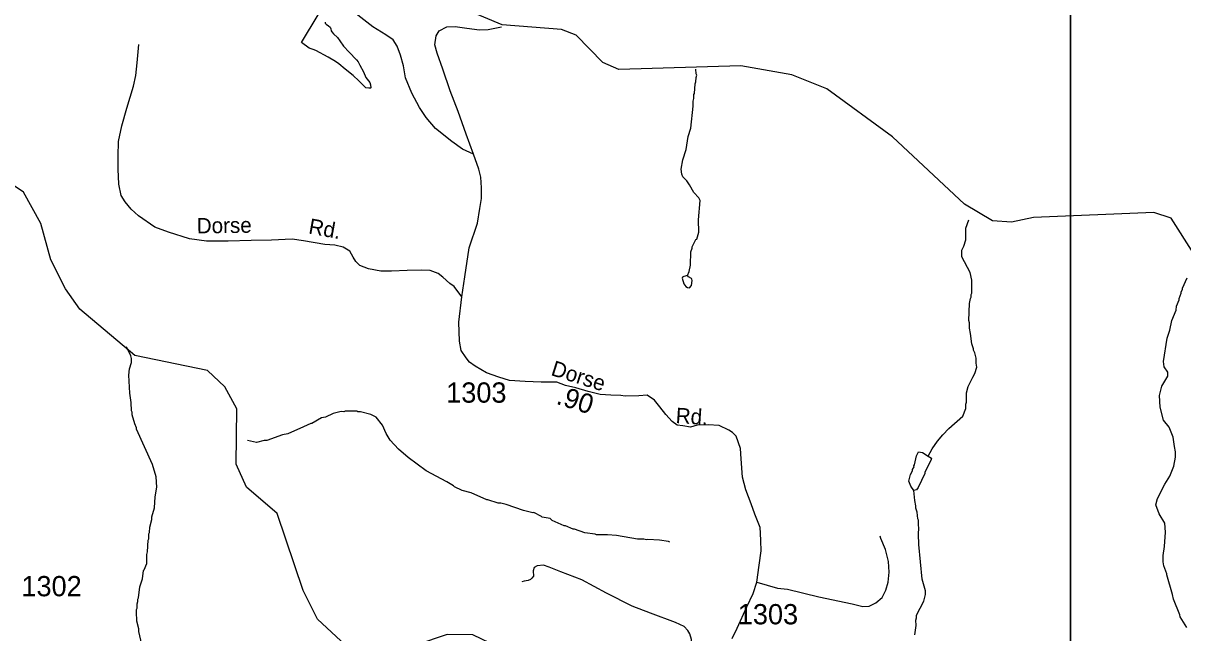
# Model space of a CAD drawing. Extents: x 1547597 to 1699558, y 810033 to 920809.
# Drawn here: x 1564751 to 1571901, y 860555 to 864317 of the extents above; entities that cross this region are included whole.
import ezdxf

# ---------------------------------------------------------------- set-up
doc = ezdxf.new("R2010")
doc.units = 0
for name, color, linetype in [('Exist Hydrographic Misc Water Feature', 7, 'Continuous'), ('Exist Road Non-System Type 51', 7, 'Continuous'), ('Exist Road Non-System Type 51 Label', 7, 'Continuous'), ('Exist Road Secondary Mileage Hundredths English Label', 7, 'Continuous'), ('Exist Road Secondary Type 51 Attributed', 7, 'Continuous'), ('Exist Road Secondary Type 51 Label', 7, 'Continuous'), ('Exist Road Secondary Type 51 Number Label', 7, 'Continuous'), ('Map Preparation Inset Cut Line', 7, 'Continuous')]:
    doc.layers.add(name, color=color, linetype=linetype)

msp = doc.modelspace()

# ---------------------------------------------------------------- linework, layer by layer
at = {"layer": 'Exist Hydrographic Misc Water Feature'}
for points in [[(1571968.4, 862894.6), (1571829.4, 863114.1), (1571721.5, 863149.2), (1570979.5, 863118.2), (1570845.5, 863088.1), (1570728.5, 863097), (1570555.4, 863199), (1570111.5, 863615.2), (1569706.4, 863912.2), (1569491.4, 863998.6), (1569175.4, 864054.3), (1568424.4, 864030.1), (1568325.5, 864074.8), (1568160.4, 864242.2), (1568069.5, 864277), (1567703.5, 864307.3), (1567454.4, 864410.9), (1567265.5, 864582.1), (1566746.6, 865028.8)], [(1566726.6, 864175), (1566760.6, 864137.1), (1566807, 864089.8), (1566816.5, 864077.2), (1566827.4, 864057.3), (1566848.9, 864015.7), (1566864.7, 863981.4), (1566872.3, 863970.8), (1566887.7, 863950.1), (1566893.3, 863936.3), (1566895, 863918.7), (1566892.3, 863915.4), (1566882.5, 863915), (1566864.9, 863918.6), (1566855.9, 863926), (1566821.7, 863959.9), (1566785, 863993.3), (1566736.5, 864032.8), (1566696.5, 864066.2), (1566677.9, 864081), (1566631.8, 864106), (1566556.6, 864147.9), (1566539.1, 864154.8), (1566515, 864161.8), (1566466.5, 864196.7), (1566570.2, 864369)], [(1566612.6, 864323.6), (1566613.8, 864315.8), (1566618.9, 864309.8), (1566633.2, 864300.4), (1566643.4, 864291), (1566647.2, 864282.4), (1566649.7, 864269.3), (1566653.5, 864262.7), (1566665.1, 864250.8), (1566688.2, 864228), (1566704.2, 864208.1), (1566726.6, 864175)], [(1568847.1, 862758.9), (1568857.5, 862784.5), (1568865.9, 862824.4), (1568866.9, 862906.4), (1568875.2, 862928.3), (1568875.2, 862936.3), (1568897.8, 862982), (1568903.8, 862983.9), (1568916.3, 863027.7), (1568915.6, 863103.7), (1568924.6, 863223.5), (1568916.9, 863239.6), (1568885.3, 863272), (1568859.8, 863320.3), (1568842.1, 863344.5), (1568818.4, 863368.8), (1568812.6, 863384.9), (1568809, 863416.9), (1568817.6, 863472.8), (1568838.4, 863536.5), (1568852.1, 863617.3), (1568867.9, 863668.1), (1568881.6, 863803.8), (1568881.9, 863835.8), (1568886.1, 863851.7), (1568886.4, 863875.7), (1568890.5, 863883.7), (1568895.2, 863941.6), (1568899.3, 863955.6), (1568899.6, 863981.5), (1568903.8, 863995.5), (1568899.9, 864003.6), (1568899.5, 864032)], [(1567777.5, 860205.6), (1567713.4, 860413.8), (1567631.4, 860490.9), (1567523.4, 860542.4), (1567365.4, 860545.6), (1566980.4, 860415.5), (1566846.4, 860428.1), (1566739.4, 860479.4), (1566566.4, 860640.5), (1566477.4, 860816.3), (1566317.4, 861292.3), (1566128.4, 861453.6), (1566063.4, 861596.1), (1566068.4, 861937.5), (1565995.4, 862073.6), (1565888.4, 862174.2), (1565439.4, 862265.4), (1565101.4, 862551.2), (1565011.4, 862677.8), (1564922.4, 862856.9), (1564859.4, 863081.4), (1564753.4, 863274), (1564613.4, 863368.7)], [(1570330.5, 861644.6), (1570356.2, 861690.2), (1570388.7, 861737.7), (1570421.2, 861777.3), (1570457.7, 861816.9), (1570544.6, 861891.7), (1570563.1, 861939.5), (1570563.4, 861965.4), (1570567.6, 861979.4), (1570568.2, 862035.4), (1570576.7, 862075.3), (1570605.5, 862132.9), (1570619.7, 862154.7), (1570630.2, 862194.5), (1570626.4, 862218.6), (1570626.8, 862250.6), (1570619.2, 862282.7), (1570611.4, 862298.8), (1570611.5, 862306.8), (1570599.8, 862338.8), (1570592.6, 862402.9), (1570584.9, 862435), (1570585.4, 862467), (1570581.6, 862483), (1570586.8, 862587), (1570591.2, 862618.8), (1570595.3, 862626.7), (1570595.4, 862642.7), (1570599.5, 862650.7), (1570600.5, 862730.7), (1570589.1, 862778.8), (1570538.2, 862875.4), (1570538.7, 862915.4), (1570551, 862941.2), (1570563.4, 862979), (1570564.3, 863051), (1570582.6, 863103.1)], [(1568847.1, 862758.9), (1568825.1, 862752.9), (1568817.1, 862749.1), (1568814.9, 862743.1), (1568824.6, 862709.1), (1568836.4, 862692.9), (1568846.3, 862686.7), (1568860.3, 862684.6), (1568872.5, 862698.4), (1568876.8, 862728.3), (1568874.9, 862736.3), (1568870.9, 862742.4), (1568853.1, 862750.7), (1568847.1, 862758.9)], [(1571925.5, 860588.5), (1571884.7, 860653.3), (1571882.3, 860667.3), (1571844.4, 860762.2), (1571838.1, 860792.9), (1571802.7, 860912.3), (1571802.8, 860920.3), (1571783.4, 860968.6), (1571779.7, 860992.6), (1571780.1, 861032.6), (1571788.8, 861088.4), (1571793.8, 861176.3), (1571790.5, 861232.4), (1571755.2, 861288.8), (1571733.9, 861345.1), (1571744.3, 861384.8), (1571789.3, 861472.3), (1571821.9, 861521.8), (1571846.6, 861583.5), (1571855.3, 861639.3), (1571855.7, 861671.3), (1571850.1, 861705.4), (1571840.8, 861763.5), (1571817.5, 861823.8), (1571782, 861868.1), (1571761, 861948.4), (1571757.8, 862020.4), (1571772.5, 862076.2), (1571809.2, 862139.7), (1571809.5, 862163.7), (1571785.9, 862196), (1571782.4, 862230.1), (1571804.7, 862372.8), (1571820.6, 862423.4), (1571833.3, 862483.3), (1571860.1, 862546.9), (1571862.3, 862570.9), (1571878.8, 862610.6), (1571878.9, 862618.6), (1571891.3, 862650.5), (1571891.4, 862658.5), (1571899.5, 862674.4), (1571899.6, 862682.3), (1571928.5, 862746)], [(1565482.8, 860483.9), (1565463.8, 860564.2), (1565464, 860580.2), (1565452.6, 860628.3), (1565452.8, 860652.3), (1565448.9, 860660.3), (1565449.4, 860700.3), (1565453.5, 860708.3), (1565453.8, 860734.2), (1565457.9, 860748.2), (1565458.1, 860764.1), (1565462.2, 860772.1), (1565471.1, 860840), (1565487.7, 860887.8), (1565492.3, 860939.7), (1565497, 860944.7), (1565512.8, 860983.4), (1565513.4, 861039.3), (1565517.6, 861055.3), (1565522.4, 861127.2), (1565526.5, 861135.2), (1565526.9, 861167.2), (1565531, 861175.1), (1565531.4, 861207.1), (1565543.9, 861254.8), (1565544.2, 861270.8), (1565560.8, 861326.6), (1565565.6, 861394.6), (1565574.3, 861454.5), (1565571.4, 861518.7), (1565547.9, 861594.7), (1565450.5, 861811.9), (1565450.7, 861819.9), (1565439, 861844), (1565423.7, 861900.1), (1565423.8, 861916.1), (1565419.9, 861924.1), (1565416.5, 861976.2), (1565408.2, 862034.5), (1565402.6, 862144.3), (1565407, 862184.2), (1565419.5, 862224), (1565419.8, 862248), (1565416, 862264.1), (1565389.2, 862319.1)], [(1568737.7, 861114.8), (1568729.7, 861118.9), (1568673.9, 861127.6), (1568601.9, 861130.5), (1568593.9, 861128.6), (1568577.9, 861132.8), (1568537.9, 861133.2), (1568410.3, 861154.9), (1568354.3, 861159.6), (1568286.3, 861160.4), (1568278.3, 861164.5), (1568214.4, 861173.3), (1568150.8, 861194.1), (1568142.8, 861194.2), (1568095, 861214.9), (1568087, 861215), (1568013.4, 861247.9), (1567999.6, 861260), (1567951.7, 861268.6), (1567946.6, 861273.8), (1567900, 861297.3), (1567892.6, 861296.1), (1567835.3, 861310.6), (1567728.7, 861347.4), (1567696.8, 861355.8), (1567680.8, 861355.9), (1567617, 861376.7), (1567609, 861376.8), (1567513.5, 861418.1), (1567458.3, 861433.2), (1567410, 861455.4), (1567403.8, 861462), (1567362.4, 861487.9), (1567235.2, 861555.4), (1567124.2, 861636.9), (1567064.8, 861687.6), (1567014.6, 861743.5), (1566990, 861784.5), (1566966.6, 861836.8), (1566927.1, 861885.3), (1566895.3, 861901.6), (1566831.6, 861918.4), (1566815.6, 861918.6), (1566807.7, 861922.7), (1566735.7, 861923.6), (1566727.6, 861919.7), (1566711.6, 861919.9), (1566663.5, 861908.5), (1566615.2, 861885.2), (1566591.1, 861881.5), (1566530.8, 861846.2), (1566524.8, 861846.3), (1566478.6, 861826.9), (1566382.1, 861782.1), (1566350, 861776.5), (1566253.6, 861741.7), (1566237.6, 861741.9), (1566189.5, 861730.6), (1566135, 861742.8)], [(1570242.3, 861433.8), (1570223.5, 861460), (1570211.9, 861492.1), (1570222.3, 861532), (1570234.6, 861555.8), (1570234.7, 861563.8), (1570244.9, 861579.6), (1570243, 861585.7), (1570247, 861591.6), (1570259.7, 861647.4), (1570272, 861671.3), (1570295.9, 861667), (1570330.5, 861644.6)], [(1570330.5, 861644.6), (1570351.5, 861632.2), (1570347.4, 861618.3), (1570310.5, 861546.8), (1570310.4, 861538.8), (1570269.4, 861451.4), (1570259.2, 861437.5), (1570242.3, 861433.8)], [(1570249, 860543.7), (1570257.3, 860599.9), (1570255.7, 860633.9), (1570259.8, 860647.9), (1570260, 860663.9), (1570305.1, 860751.2), (1570315.5, 860791.1), (1570313.9, 860815.1), (1570294.7, 860887.3), (1570273.2, 861099.5), (1570271.9, 861163.5), (1570274.4, 861203.5), (1570270.6, 861219.5), (1570271, 861251.5), (1570267.1, 861259.5), (1570263.6, 861299.5), (1570255.8, 861323.6), (1570256, 861339.6), (1570248.5, 861371.7), (1570242.3, 861433.8)]]:
    msp.add_lwpolyline(points, dxfattribs=at)
at = {"layer": 'Exist Road Non-System Type 51'}
for points in [[(1567528.5, 863509.2), (1567460.9, 863540.2), (1567393.6, 863587.2), (1567292.7, 863666.7), (1567235.7, 863735.5), (1567194.5, 863796.2), (1567147.7, 863885), (1567109.2, 863979.4), (1567096.3, 864053.7), (1567077.2, 864119.9), (1567057.9, 864174.3), (1567032.5, 864214.7), (1566986.9, 864245.4), (1566907.6, 864294.4), (1566832.3, 864351.6), (1566737.4, 864427), (1566595, 864541.1)], [(1567528.5, 863509.2), (1567482.3, 863631.8), (1567432.3, 863770.7), (1567384.1, 863899.4), (1567338, 864032.2), (1567303.3, 864130.7), (1567290.2, 864183), (1567296.9, 864238.9), (1567315.3, 864268.6), (1567363.7, 864294), (1567415.7, 864295.2), (1567485.8, 864286.1), (1567565.6, 864274.9), (1567617.7, 864278.3), (1567699.9, 864295)], [(1567455.6, 862627.7), (1567407.9, 862692.4), (1567382.8, 862710.9), (1567339.4, 862749.6), (1567309.6, 862772), (1567260, 862790.7), (1567208, 862793.5), (1567117.9, 862790.7), (1567021.8, 862786.1), (1566955.7, 862787), (1566880, 862800.2), (1566826.2, 862821.1), (1566802.6, 862845.3), (1566785, 862873.7), (1566765.5, 862909.9), (1566723.8, 862934.6), (1566672, 862947.3), (1566612.1, 862950.3), (1566480.3, 862974.1), (1566410.4, 862983.2), (1566282.2, 862977), (1566156.1, 862976.7), (1566016, 862972.7), (1565881.9, 862970.9), (1565776.1, 862986.2), (1565646.6, 863026.3), (1565563, 863057.4), (1565462, 863128.8), (1565416.6, 863169.6), (1565379.3, 863214.2), (1565355.7, 863252.5), (1565340.7, 863322.8), (1565336.1, 863415), (1565337.2, 863497), (1565338.6, 863587), (1565360, 863682.6), (1565389.6, 863792.3), (1565431.6, 863927.7), (1565446.5, 863993.5), (1565453.7, 864071.6), (1565463.4, 864185.4)], [(1567455.6, 862627.7), (1567473.4, 862752.4), (1567500, 862930.1), (1567552.3, 863082.7), (1567567.7, 863172.4), (1567576.6, 863234.3), (1567577.5, 863300.3), (1567572.4, 863366.5), (1567561.2, 863416.7), (1567528.5, 863509.2)], [(1569274.1, 860868.1), (1569402.4, 860830.8), (1569464.3, 860823.9), (1569656, 860777), (1569863.4, 860734), (1569929.1, 860717.1), (1569967.2, 860720.5), (1570007.6, 860740.1), (1570048.1, 860773.5), (1570070.7, 860819), (1570083.5, 860869), (1570090.3, 860928.9), (1570087.2, 860995), (1570068.3, 861069.2), (1570039.3, 861137.7), (1570035.6, 861151.7)], [(1568864.2, 860338.1), (1568868.6, 860432.4), (1568873.2, 860472.3), (1568871.8, 860514.3), (1568862.3, 860548.6), (1568848.6, 860570.6), (1568826.8, 860595.1), (1568773.3, 860619.8), (1568620, 860676.1), (1568506.6, 860719.6), (1568347.7, 860800.1), (1568195.2, 860882.6), (1568065.4, 860931), (1567994.9, 860959.7), (1567959.7, 860972.9), (1567920.1, 860968.5), (1567902.4, 860957.5), (1567896.5, 860938.9), (1567898, 860904.6), (1567886.7, 860892.7), (1567878.8, 860884.9), (1567864.6, 860879.1), (1567840.5, 860873.4), (1567826.4, 860869.7)]]:
    msp.add_lwpolyline(points, dxfattribs=at)
at = {"layer": 'Exist Road Secondary Type 51 Attributed'}
msp.add_lwpolyline([(1569123.5, 860520.5), (1569154.3, 860584.4), (1569213.8, 860716.6), (1569251.2, 860798.1), (1569274.1, 860868.1), (1569288.6, 860972.2), (1569301.8, 861060.3), (1569299.6, 861122), (1569297.6, 861170.5), (1569296, 861204.5), (1569263.1, 861287.1), (1569240, 861351.4), (1569206.8, 861438.6), (1569187.3, 861516.3), (1569178.3, 861629.7), (1569173, 861692.5), (1569147.4, 861768.5), (1569125.6, 861790.7), (1569101.2, 861806), (1569043, 861833.7), (1568974.7, 861839.5), (1568906.6, 861836.4), (1568866.3, 861824.4), (1568817.9, 861833.2), (1568783.2, 861835.9), (1568752.4, 861860.1), (1568713.9, 861903.3), (1568677.5, 861950.4), (1568644, 861990.4), (1568597.8, 862021.3), (1568546.1, 862018.2), (1568463.7, 862014.9), (1568436.4, 862019.9), (1568374.4, 862020.8), (1568309.5, 862025.1), (1568233.8, 862044), (1568158.5, 862066.9), (1568094.6, 862081.9), (1568040.9, 862101.5), (1567986.9, 862102.2), (1567945.1, 862102), (1567846, 862106.4), (1567750.4, 862113.1), (1567683.1, 862132.8), (1567608.3, 862159.2), (1567537.6, 862200.5), (1567502.6, 862225.3), (1567482.8, 862251.8), (1567452, 862298), (1567441, 862355.3), (1567436.5, 862472.1), (1567455.6, 862627.7)], dxfattribs=at)
at = {"layer": 'Map Preparation Inset Cut Line'}
for points in [[(1633724, 874749.3), (1571208, 874749.3), (1571208, 831307.2), (1633724, 831307.2)], [(1571208, 866094.1), (1551164.8, 866094.1), (1551164.8, 836614), (1571208, 836614)]]:
    msp.add_lwpolyline(points, close=True, dxfattribs=at)

# ---------------------------------------------------------------- texts
at = {"layer": 'Exist Road Non-System Type 51 Label'}
for s, rotation, p in [('Dorse', 0.76952, (1565822, 863019.3)), ('Rd.', 349.76445, (1566506.1, 863019.4))]:
    msp.add_text(s, height=95, rotation=rotation, dxfattribs=at).set_placement(p)
at = {"layer": 'Exist Road Secondary Mileage Hundredths English Label'}
msp.add_text('.90', height=120, rotation=342.45333, dxfattribs=at).set_placement((1568031.8, 861969.4))
at = {"layer": 'Exist Road Secondary Type 51 Label'}
for s, rotation, p in [('Dorse', 342.45333, (1567999.8, 862146.6)), ('Rd.', 356.3217, (1568772.4, 861850))]:
    msp.add_text(s, height=95, rotation=rotation, dxfattribs=at).set_placement(p)
at = {"layer": 'Exist Road Secondary Type 51 Number Label'}
for s, p in [('1303', (1567359.4, 861975.4)), ('1302', (1564740.3, 860781)), ('1303', (1569157.4, 860607.8))]:
    msp.add_text(s, height=125, dxfattribs=at).set_placement(p)

doc.saveas('drawing.dxf')
